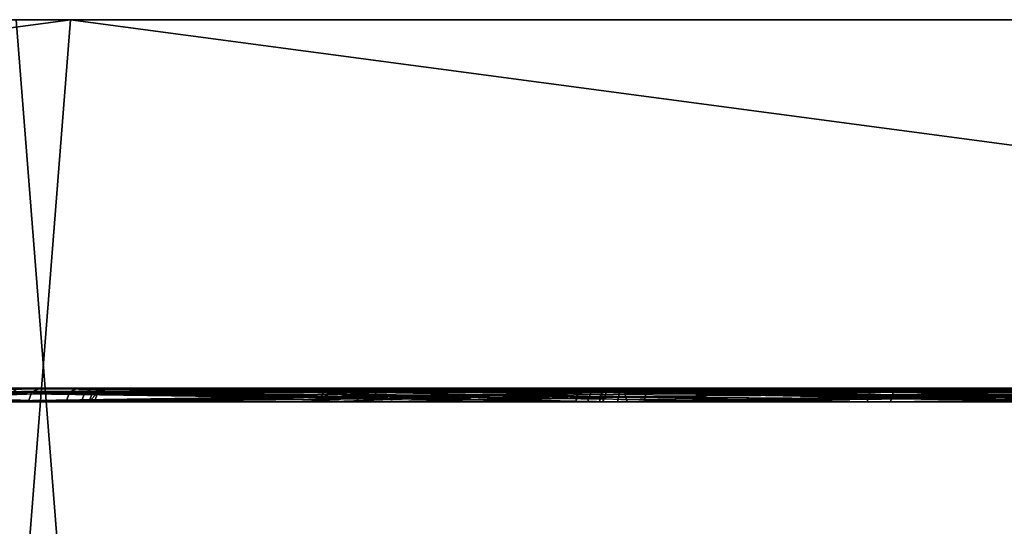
# Model space of a CAD drawing. Header units: millimetres. Extents: x -150 to 150, y -85 to 1149.
# Tile 762 of 1056: x -46.58 to -44.44, y 1008.3 to 1009.4. Entities that reach past the tile are written whole.
import ezdxf

# ---------------------------------------------------------------- set-up
doc = ezdxf.new("R2010")
doc.units = ezdxf.units.MM
doc.header["$LTSCALE"] = 21.359881
for name, color, linetype in [('1400', 7, 'CONTINUOUS'), ('1401', 7, 'CONTINUOUS'), ('1402', 7, 'CONTINUOUS'), ('1403', 7, 'CONTINUOUS'), ('1441', 7, 'CONTINUOUS'), ('1442', 7, 'CONTINUOUS'), ('1443', 7, 'CONTINUOUS'), ('1444', 7, 'CONTINUOUS'), ('3122', 7, 'CONTINUOUS'), ('3123', 7, 'CONTINUOUS'), ('3124', 7, 'CONTINUOUS'), ('3125', 7, 'CONTINUOUS'), ('3163', 7, 'CONTINUOUS'), ('3164', 7, 'CONTINUOUS'), ('3165', 7, 'CONTINUOUS'), ('3166', 7, 'CONTINUOUS'), ('6074', 7, 'CONTINUOUS'), ('6075', 7, 'CONTINUOUS'), ('6076', 7, 'CONTINUOUS'), ('6077', 7, 'CONTINUOUS'), ('6115', 7, 'CONTINUOUS'), ('6116', 7, 'CONTINUOUS'), ('6117', 7, 'CONTINUOUS'), ('6118', 7, 'CONTINUOUS'), ('7509', 7, 'CONTINUOUS'), ('7510', 7, 'CONTINUOUS'), ('7511', 7, 'CONTINUOUS'), ('7512', 7, 'CONTINUOUS'), ('7550', 7, 'CONTINUOUS'), ('7551', 7, 'CONTINUOUS'), ('7552', 7, 'CONTINUOUS'), ('7553', 7, 'CONTINUOUS'), ('8903', 7, 'CONTINUOUS'), ('8904', 7, 'CONTINUOUS'), ('9023', 7, 'CONTINUOUS'), ('9025', 7, 'CONTINUOUS')]:
    doc.layers.add(name, color=color, linetype=linetype)

msp = doc.modelspace()

# ---------------------------------------------------------------- linework, layer by layer
at = {"layer": '1400', "linetype": 'CONTINUOUS'}
for points in [[(-46.4556, 1008.6, 267.0985), (-47.0333, 1008.6, 265.4727), (-47.0535, 1008.5912, 265.4805), (-46.4556, 1008.6, 267.0985)], [(-46.4715, 1008.5912, 267.1134), (-46.4556, 1008.6, 267.0985), (-47.0535, 1008.5912, 265.4805), (-46.4715, 1008.5912, 267.1134)], [(-47.0207, 1008.6, 263.7491), (-46.42, 1008.6, 262.1331), (-47.0419, 1008.5912, 263.7471), (-47.0207, 1008.6, 263.7491)], [(-47.0419, 1008.5912, 263.7471), (-46.42, 1008.6, 262.1331), (-46.4382, 1008.5912, 262.1222), (-47.0419, 1008.5912, 263.7471)], [(-45.9623, 1008.6, 267.8141), (-46.4556, 1008.6, 267.0985), (-46.4715, 1008.5912, 267.1134), (-45.9623, 1008.6, 267.8141)], [(-45.3662, 1008.5912, 268.4487), (-45.9623, 1008.6, 267.8141), (-46.4715, 1008.5912, 267.1134), (-45.3662, 1008.5912, 268.4487)], [(-46.42, 1008.6, 262.1331), (-45.3013, 1008.6, 260.818), (-46.4382, 1008.5912, 262.1222), (-46.42, 1008.6, 262.1331)], [(-46.4382, 1008.5912, 262.1222), (-45.3013, 1008.6, 260.818), (-45.3151, 1008.5912, 260.8018), (-46.4382, 1008.5912, 262.1222)], [(-45.3525, 1008.6, 268.4325), (-45.9623, 1008.6, 267.8141), (-45.3599, 1008.5977, 268.4412), (-45.3525, 1008.6, 268.4325)], [(-45.3599, 1008.5977, 268.4412), (-45.9623, 1008.6, 267.8141), (-45.3662, 1008.5912, 268.4487), (-45.3599, 1008.5977, 268.4412)], [(-45.3151, 1008.5912, 260.8018), (-45.3013, 1008.6, 260.818), (-43.8082, 1008.5912, 259.9452), (-45.3151, 1008.5912, 260.8018)], [(-45.3013, 1008.6, 260.818), (-43.8005, 1008.6, 259.965), (-43.8082, 1008.5912, 259.9452), (-45.3013, 1008.6, 260.818)]]:
    msp.add_3dface(points, dxfattribs=at)
at = {"layer": '1401', "linetype": 'CONTINUOUS'}
for points in [[(-46.4792, 1008.57, 267.1177), (-47.0535, 1008.5912, 265.4805), (-47.0622, 1008.57, 265.482), (-46.4792, 1008.57, 267.1177)], [(-46.4715, 1008.5912, 267.1134), (-47.0535, 1008.5912, 265.4805), (-46.4792, 1008.57, 267.1177), (-46.4715, 1008.5912, 267.1134)], [(-47.0419, 1008.5912, 263.7471), (-46.4382, 1008.5912, 262.1222), (-47.0506, 1008.57, 263.7456), (-47.0419, 1008.5912, 263.7471)], [(-47.0506, 1008.57, 263.7456), (-46.4382, 1008.5912, 262.1222), (-46.4458, 1008.57, 262.1178), (-47.0506, 1008.57, 263.7456)], [(-45.3719, 1008.57, 268.4553), (-46.4715, 1008.5912, 267.1134), (-46.4792, 1008.57, 267.1177), (-45.3719, 1008.57, 268.4553)], [(-45.3662, 1008.5912, 268.4487), (-46.4715, 1008.5912, 267.1134), (-45.3704, 1008.5815, 268.4536), (-45.3662, 1008.5912, 268.4487)], [(-45.3704, 1008.5815, 268.4536), (-46.4715, 1008.5912, 267.1134), (-45.3719, 1008.57, 268.4553), (-45.3704, 1008.5815, 268.4536)], [(-46.4382, 1008.5912, 262.1222), (-45.3151, 1008.5912, 260.8018), (-46.4458, 1008.57, 262.1178), (-46.4382, 1008.5912, 262.1222)], [(-46.4458, 1008.57, 262.1178), (-45.3151, 1008.5912, 260.8018), (-45.3207, 1008.57, 260.7951), (-46.4458, 1008.57, 262.1178)], [(-45.3151, 1008.5912, 260.8018), (-43.8082, 1008.5912, 259.9452), (-45.3207, 1008.57, 260.7951), (-45.3151, 1008.5912, 260.8018)], [(-45.3207, 1008.57, 260.7951), (-43.8082, 1008.5912, 259.9452), (-43.8111, 1008.57, 259.9369), (-45.3207, 1008.57, 260.7951)]]:
    msp.add_3dface(points, dxfattribs=at)
at = {"layer": '1402', "linetype": 'CONTINUOUS'}
for points in [[(-45.3599, 1008.5977, 268.4412), (-45.3662, 1008.5912, 268.4487), (-43.8708, 1008.5912, 269.3254), (-45.3599, 1008.5977, 268.4412)], [(-45.3525, 1008.6, 268.4325), (-45.3599, 1008.5977, 268.4412), (-43.8708, 1008.5912, 269.3254), (-45.3525, 1008.6, 268.4325)], [(-44.6459, 1008.6, 268.9343), (-45.3525, 1008.6, 268.4325), (-43.8708, 1008.5912, 269.3254), (-44.6459, 1008.6, 268.9343)], [(-43.8625, 1008.6, 269.3059), (-44.6459, 1008.6, 268.9343), (-43.8708, 1008.5912, 269.3254), (-43.8625, 1008.6, 269.3059)]]:
    msp.add_3dface(points, dxfattribs=at)
at = {"layer": '1403', "linetype": 'CONTINUOUS'}
for points in [[(-45.3662, 1008.5912, 268.4487), (-45.3704, 1008.5815, 268.4536), (-43.8739, 1008.57, 269.3336), (-45.3662, 1008.5912, 268.4487)], [(-43.8708, 1008.5912, 269.3254), (-45.3662, 1008.5912, 268.4487), (-43.8739, 1008.57, 269.3336), (-43.8708, 1008.5912, 269.3254)], [(-45.3704, 1008.5815, 268.4536), (-45.3719, 1008.57, 268.4553), (-43.8739, 1008.57, 269.3336), (-45.3704, 1008.5815, 268.4536)]]:
    msp.add_3dface(points, dxfattribs=at)
at = {"layer": '1441', "linetype": 'CONTINUOUS'}
for points in [[(-46.4533, 1008.6, 337.8092), (-47.0327, 1008.6, 336.1831), (-47.0535, 1008.5912, 336.1872), (-46.4533, 1008.6, 337.8092)], [(-46.4715, 1008.5912, 337.82), (-46.4533, 1008.6, 337.8092), (-47.0535, 1008.5912, 336.1872), (-46.4715, 1008.5912, 337.82)], [(-47.021, 1008.6, 334.4573), (-46.4204, 1008.6, 332.8405), (-47.0419, 1008.5912, 334.4538), (-47.021, 1008.6, 334.4573)], [(-47.0419, 1008.5912, 334.4538), (-46.4204, 1008.6, 332.8405), (-46.4382, 1008.5912, 332.8289), (-47.0419, 1008.5912, 334.4538)], [(-45.3662, 1008.5912, 339.1553), (-46.4533, 1008.6, 337.8092), (-46.4715, 1008.5912, 337.82), (-45.3662, 1008.5912, 339.1553)], [(-45.3524, 1008.6, 339.1392), (-46.4533, 1008.6, 337.8092), (-45.3662, 1008.5912, 339.1553), (-45.3524, 1008.6, 339.1392)], [(-45.9184, 1008.6, 332.1335), (-45.3016, 1008.6, 331.5248), (-46.4382, 1008.5912, 332.8289), (-45.9184, 1008.6, 332.1335)], [(-46.4382, 1008.5912, 332.8289), (-45.3016, 1008.6, 331.5248), (-45.3089, 1008.5977, 331.516), (-46.4382, 1008.5912, 332.8289)], [(-46.4204, 1008.6, 332.8405), (-45.9184, 1008.6, 332.1335), (-46.4382, 1008.5912, 332.8289), (-46.4204, 1008.6, 332.8405)], [(-45.3151, 1008.5912, 331.5085), (-46.4382, 1008.5912, 332.8289), (-45.3089, 1008.5977, 331.516), (-45.3151, 1008.5912, 331.5085)], [(-43.8708, 1008.5912, 340.032), (-45.3524, 1008.6, 339.1392), (-45.3662, 1008.5912, 339.1553), (-43.8708, 1008.5912, 340.032)], [(-43.8652, 1008.6, 340.0115), (-45.3524, 1008.6, 339.1392), (-43.8708, 1008.5912, 340.032), (-43.8652, 1008.6, 340.0115)]]:
    msp.add_3dface(points, dxfattribs=at)
at = {"layer": '1442', "linetype": 'CONTINUOUS'}
for points in [[(-46.4792, 1008.57, 337.8243), (-47.0535, 1008.5912, 336.1872), (-47.0622, 1008.57, 336.1886), (-46.4792, 1008.57, 337.8243)], [(-46.4715, 1008.5912, 337.82), (-47.0535, 1008.5912, 336.1872), (-46.4792, 1008.57, 337.8243), (-46.4715, 1008.5912, 337.82)], [(-47.0419, 1008.5912, 334.4538), (-46.4382, 1008.5912, 332.8289), (-47.0506, 1008.57, 334.4522), (-47.0419, 1008.5912, 334.4538)], [(-47.0506, 1008.57, 334.4522), (-46.4382, 1008.5912, 332.8289), (-46.4458, 1008.57, 332.8244), (-47.0506, 1008.57, 334.4522)], [(-45.3719, 1008.57, 339.162), (-46.4715, 1008.5912, 337.82), (-46.4792, 1008.57, 337.8243), (-45.3719, 1008.57, 339.162)], [(-45.3662, 1008.5912, 339.1553), (-46.4715, 1008.5912, 337.82), (-45.3719, 1008.57, 339.162), (-45.3662, 1008.5912, 339.1553)], [(-46.4382, 1008.5912, 332.8289), (-45.3151, 1008.5912, 331.5085), (-46.4458, 1008.57, 332.8244), (-46.4382, 1008.5912, 332.8289)], [(-45.3151, 1008.5912, 331.5085), (-45.3193, 1008.5815, 331.5035), (-46.4458, 1008.57, 332.8244), (-45.3151, 1008.5912, 331.5085)], [(-43.8739, 1008.57, 340.0403), (-45.3662, 1008.5912, 339.1553), (-45.3719, 1008.57, 339.162), (-43.8739, 1008.57, 340.0403)], [(-43.8708, 1008.5912, 340.032), (-45.3662, 1008.5912, 339.1553), (-43.8739, 1008.57, 340.0403), (-43.8708, 1008.5912, 340.032)], [(-45.3193, 1008.5815, 331.5035), (-45.3207, 1008.57, 331.5017), (-46.4458, 1008.57, 332.8244), (-45.3193, 1008.5815, 331.5035)]]:
    msp.add_3dface(points, dxfattribs=at)
at = {"layer": '1443', "linetype": 'CONTINUOUS'}
for points in [[(-45.3151, 1008.5912, 331.5085), (-45.3089, 1008.5977, 331.516), (-44.5867, 1008.6, 331.0316), (-45.3151, 1008.5912, 331.5085)], [(-45.3151, 1008.5912, 331.5085), (-44.5867, 1008.6, 331.0316), (-43.8082, 1008.5912, 330.6518), (-45.3151, 1008.5912, 331.5085)], [(-45.3089, 1008.5977, 331.516), (-45.3016, 1008.6, 331.5248), (-44.5867, 1008.6, 331.0316), (-45.3089, 1008.5977, 331.516)], [(-44.5867, 1008.6, 331.0316), (-43.7964, 1008.6, 330.6701), (-43.8082, 1008.5912, 330.6518), (-44.5867, 1008.6, 331.0316)]]:
    msp.add_3dface(points, dxfattribs=at)
at = {"layer": '1444', "linetype": 'CONTINUOUS'}
for points in [[(-45.3207, 1008.57, 331.5017), (-45.3193, 1008.5815, 331.5035), (-43.8082, 1008.5912, 330.6518), (-45.3207, 1008.57, 331.5017)], [(-45.3207, 1008.57, 331.5017), (-43.8082, 1008.5912, 330.6518), (-43.8111, 1008.57, 330.6435), (-45.3207, 1008.57, 331.5017)], [(-45.3193, 1008.5815, 331.5035), (-45.3151, 1008.5912, 331.5085), (-43.8082, 1008.5912, 330.6518), (-45.3193, 1008.5815, 331.5035)]]:
    msp.add_3dface(points, dxfattribs=at)
at = {"layer": '3122', "linetype": 'CONTINUOUS'}
for points in [[(-47.4312, 1008.5912, 180.8), (-47.4098, 1008.6, 180.8033), (-46.5545, 1008.5912, 179.3047), (-47.4312, 1008.5912, 180.8)], [(-47.4098, 1008.6, 180.8033), (-46.5371, 1008.6, 179.317), (-46.5545, 1008.5912, 179.3047), (-47.4098, 1008.6, 180.8033)], [(-46.5371, 1008.6, 179.317), (-45.2088, 1008.6, 178.2178), (-46.5545, 1008.5912, 179.3047), (-46.5371, 1008.6, 179.317)], [(-46.5545, 1008.5912, 179.3047), (-45.2088, 1008.6, 178.2178), (-45.2192, 1008.5912, 178.1993), (-46.5545, 1008.5912, 179.3047)], [(-45.2088, 1008.6, 178.2178), (-43.5825, 1008.6, 177.6382), (-45.2192, 1008.5912, 178.1993), (-45.2088, 1008.6, 178.2178)], [(-45.2192, 1008.5912, 178.1993), (-43.5825, 1008.6, 177.6382), (-43.5864, 1008.5912, 177.6174), (-45.2192, 1008.5912, 178.1993)]]:
    msp.add_3dface(points, dxfattribs=at)
at = {"layer": '3123', "linetype": 'CONTINUOUS'}
for points in [[(-47.4312, 1008.5912, 180.8), (-46.5545, 1008.5912, 179.3047), (-47.4394, 1008.57, 180.797), (-47.4312, 1008.5912, 180.8)], [(-47.4394, 1008.57, 180.797), (-46.5545, 1008.5912, 179.3047), (-46.5612, 1008.57, 179.299), (-47.4394, 1008.57, 180.797)], [(-46.5545, 1008.5912, 179.3047), (-45.2192, 1008.5912, 178.1993), (-46.5612, 1008.57, 179.299), (-46.5545, 1008.5912, 179.3047)], [(-46.5612, 1008.57, 179.299), (-45.2192, 1008.5912, 178.1993), (-45.2235, 1008.57, 178.1917), (-46.5612, 1008.57, 179.299)], [(-45.2192, 1008.5912, 178.1993), (-43.5864, 1008.5912, 177.6174), (-45.2235, 1008.57, 178.1917), (-45.2192, 1008.5912, 178.1993)], [(-45.2235, 1008.57, 178.1917), (-43.5864, 1008.5912, 177.6174), (-43.5878, 1008.57, 177.6087), (-45.2235, 1008.57, 178.1917)]]:
    msp.add_3dface(points, dxfattribs=at)
at = {"layer": '3124', "linetype": 'CONTINUOUS'}
for points in [[(-45.277, 1008.5912, 186.8442), (-46.5804, 1008.6, 185.7084), (-46.5974, 1008.5912, 185.7211), (-45.277, 1008.5912, 186.8442)], [(-45.2665, 1008.6, 186.8257), (-46.5804, 1008.6, 185.7084), (-45.277, 1008.5912, 186.8442), (-45.2665, 1008.6, 186.8257)], [(-43.6488, 1008.6, 187.4269), (-45.2665, 1008.6, 186.8257), (-45.277, 1008.5912, 186.8442), (-43.6488, 1008.6, 187.4269)], [(-43.6521, 1008.5912, 187.4479), (-43.6488, 1008.6, 187.4269), (-45.277, 1008.5912, 186.8442), (-43.6521, 1008.5912, 187.4479)]]:
    msp.add_3dface(points, dxfattribs=at)
at = {"layer": '3125', "linetype": 'CONTINUOUS'}
for points in [[(-45.2814, 1008.57, 186.8517), (-46.5974, 1008.5912, 185.7211), (-46.6041, 1008.57, 185.7267), (-45.2814, 1008.57, 186.8517)], [(-45.277, 1008.5912, 186.8442), (-46.5974, 1008.5912, 185.7211), (-45.2814, 1008.57, 186.8517), (-45.277, 1008.5912, 186.8442)], [(-43.6536, 1008.57, 187.4565), (-45.277, 1008.5912, 186.8442), (-45.2814, 1008.57, 186.8517), (-43.6536, 1008.57, 187.4565)], [(-43.6521, 1008.5912, 187.4479), (-45.277, 1008.5912, 186.8442), (-43.6536, 1008.57, 187.4565), (-43.6521, 1008.5912, 187.4479)]]:
    msp.add_3dface(points, dxfattribs=at)
at = {"layer": '3163', "linetype": 'CONTINUOUS'}
for points in [[(-45.2665, 1008.6, 421.7489), (-46.5814, 1008.6, 420.6303), (-46.5974, 1008.5912, 420.6442), (-45.2665, 1008.6, 421.7489)], [(-45.277, 1008.5912, 421.7673), (-45.2665, 1008.6, 421.7489), (-46.5974, 1008.5912, 420.6442), (-45.277, 1008.5912, 421.7673)], [(-43.6521, 1008.5912, 422.3711), (-45.2665, 1008.6, 421.7489), (-45.277, 1008.5912, 421.7673), (-43.6521, 1008.5912, 422.3711)], [(-43.6481, 1008.6, 422.3502), (-45.2665, 1008.6, 421.7489), (-43.6521, 1008.5912, 422.3711), (-43.6481, 1008.6, 422.3502)]]:
    msp.add_3dface(points, dxfattribs=at)
at = {"layer": '3164', "linetype": 'CONTINUOUS'}
for points in [[(-45.2814, 1008.57, 421.7749), (-46.5974, 1008.5912, 420.6442), (-46.6041, 1008.57, 420.6499), (-45.2814, 1008.57, 421.7749)], [(-45.277, 1008.5912, 421.7673), (-46.5974, 1008.5912, 420.6442), (-45.2814, 1008.57, 421.7749), (-45.277, 1008.5912, 421.7673)], [(-43.6536, 1008.57, 422.3797), (-45.277, 1008.5912, 421.7673), (-45.2814, 1008.57, 421.7749), (-43.6536, 1008.57, 422.3797)], [(-43.6521, 1008.5912, 422.3711), (-45.277, 1008.5912, 421.7673), (-43.6536, 1008.57, 422.3797), (-43.6521, 1008.5912, 422.3711)]]:
    msp.add_3dface(points, dxfattribs=at)
at = {"layer": '3165', "linetype": 'CONTINUOUS'}
for points in [[(-47.4312, 1008.5912, 415.7232), (-47.0389, 1008.6, 414.946), (-46.5545, 1008.5912, 414.2278), (-47.4312, 1008.5912, 415.7232)], [(-47.0389, 1008.6, 414.946), (-46.5351, 1008.6, 414.2378), (-46.5545, 1008.5912, 414.2278), (-47.0389, 1008.6, 414.946)], [(-46.5545, 1008.5912, 414.2278), (-46.5351, 1008.6, 414.2378), (-45.2192, 1008.5912, 413.1225), (-46.5545, 1008.5912, 414.2278)], [(-46.5351, 1008.6, 414.2378), (-45.2049, 1008.6, 413.1388), (-45.2192, 1008.5912, 413.1225), (-46.5351, 1008.6, 414.2378)], [(-45.2192, 1008.5912, 413.1225), (-45.2049, 1008.6, 413.1388), (-43.5864, 1008.5912, 412.5405), (-45.2192, 1008.5912, 413.1225)], [(-45.2049, 1008.6, 413.1388), (-43.581, 1008.6, 412.5611), (-43.5864, 1008.5912, 412.5405), (-45.2049, 1008.6, 413.1388)]]:
    msp.add_3dface(points, dxfattribs=at)
at = {"layer": '3166', "linetype": 'CONTINUOUS'}
for points in [[(-47.4394, 1008.57, 415.7201), (-47.4373, 1008.5815, 415.7209), (-46.5545, 1008.5912, 414.2278), (-47.4394, 1008.57, 415.7201)], [(-47.4394, 1008.57, 415.7201), (-46.5545, 1008.5912, 414.2278), (-46.5612, 1008.57, 414.2221), (-47.4394, 1008.57, 415.7201)], [(-47.4373, 1008.5815, 415.7209), (-47.4312, 1008.5912, 415.7232), (-46.5545, 1008.5912, 414.2278), (-47.4373, 1008.5815, 415.7209)], [(-46.5545, 1008.5912, 414.2278), (-45.2192, 1008.5912, 413.1225), (-46.5612, 1008.57, 414.2221), (-46.5545, 1008.5912, 414.2278)], [(-46.5612, 1008.57, 414.2221), (-45.2192, 1008.5912, 413.1225), (-45.2235, 1008.57, 413.1148), (-46.5612, 1008.57, 414.2221)], [(-45.2192, 1008.5912, 413.1225), (-43.5864, 1008.5912, 412.5405), (-45.2235, 1008.57, 413.1148), (-45.2192, 1008.5912, 413.1225)], [(-45.2235, 1008.57, 413.1148), (-43.5864, 1008.5912, 412.5405), (-43.5878, 1008.57, 412.5318), (-45.2235, 1008.57, 413.1148)]]:
    msp.add_3dface(points, dxfattribs=at)
at = {"layer": '6074', "linetype": 'CONTINUOUS'}
for points in [[(-46.7687, 1008.6, 211.3368), (-45.2808, 1008.6, 212.2091), (-46.7616, 1008.5912, 211.3168), (-46.7687, 1008.6, 211.3368)], [(-46.7616, 1008.5912, 211.3168), (-45.2808, 1008.6, 212.2091), (-45.2662, 1008.5912, 212.1936), (-46.7616, 1008.5912, 211.3168)], [(-45.2808, 1008.6, 212.2091), (-44.6717, 1008.6, 212.8262), (-45.2662, 1008.5912, 212.1936), (-45.2808, 1008.6, 212.2091)], [(-44.6717, 1008.6, 212.8262), (-44.1793, 1008.6, 213.5394), (-45.2662, 1008.5912, 212.1936), (-44.6717, 1008.6, 212.8262)], [(-45.2662, 1008.5912, 212.1936), (-44.1793, 1008.6, 213.5394), (-44.1694, 1008.5977, 213.5337), (-45.2662, 1008.5912, 212.1936)], [(-44.1609, 1008.5912, 213.5289), (-45.2662, 1008.5912, 212.1936), (-44.1694, 1008.5977, 213.5337), (-44.1609, 1008.5912, 213.5289)]]:
    msp.add_3dface(points, dxfattribs=at)
at = {"layer": '6075', "linetype": 'CONTINUOUS'}
for points in [[(-46.7616, 1008.5912, 211.3168), (-45.2662, 1008.5912, 212.1936), (-46.7585, 1008.57, 211.3086), (-46.7616, 1008.5912, 211.3168)], [(-46.7585, 1008.57, 211.3086), (-45.2662, 1008.5912, 212.1936), (-45.2605, 1008.57, 212.1869), (-46.7585, 1008.57, 211.3086)], [(-45.2662, 1008.5912, 212.1936), (-44.1609, 1008.5912, 213.5289), (-45.2605, 1008.57, 212.1869), (-45.2662, 1008.5912, 212.1936)], [(-44.1609, 1008.5912, 213.5289), (-44.1553, 1008.5815, 213.5257), (-45.2605, 1008.57, 212.1869), (-44.1609, 1008.5912, 213.5289)], [(-44.1553, 1008.5815, 213.5257), (-44.1533, 1008.57, 213.5245), (-45.2605, 1008.57, 212.1869), (-44.1553, 1008.5815, 213.5257)]]:
    msp.add_3dface(points, dxfattribs=at)
at = {"layer": '6076', "linetype": 'CONTINUOUS'}
for points in [[(-45.3308, 1008.6, 219.824), (-46.8317, 1008.6, 220.6772), (-45.3173, 1008.5912, 219.8404), (-45.3308, 1008.6, 219.824)], [(-45.3173, 1008.5912, 219.8404), (-46.8317, 1008.6, 220.6772), (-46.8243, 1008.5912, 220.697), (-45.3173, 1008.5912, 219.8404)], [(-44.2135, 1008.6, 218.5109), (-45.3308, 1008.6, 219.824), (-44.1943, 1008.5912, 218.52), (-44.2135, 1008.6, 218.5109)], [(-44.1943, 1008.5912, 218.52), (-45.3308, 1008.6, 219.824), (-45.3173, 1008.5912, 219.8404), (-44.1943, 1008.5912, 218.52)]]:
    msp.add_3dface(points, dxfattribs=at)
at = {"layer": '6077', "linetype": 'CONTINUOUS'}
for points in [[(-45.3173, 1008.5912, 219.8404), (-46.8243, 1008.5912, 220.697), (-45.3117, 1008.57, 219.8471), (-45.3173, 1008.5912, 219.8404)], [(-45.3117, 1008.57, 219.8471), (-46.8243, 1008.5912, 220.697), (-46.8213, 1008.57, 220.7053), (-45.3117, 1008.57, 219.8471)], [(-44.1943, 1008.5912, 218.52), (-45.3173, 1008.5912, 219.8404), (-44.1867, 1008.57, 218.5244), (-44.1943, 1008.5912, 218.52)], [(-44.1867, 1008.57, 218.5244), (-45.3173, 1008.5912, 219.8404), (-45.3117, 1008.57, 219.8471), (-44.1867, 1008.57, 218.5244)]]:
    msp.add_3dface(points, dxfattribs=at)
at = {"layer": '6115', "linetype": 'CONTINUOUS'}
for points in [[(-45.3347, 1008.6, 387.8361), (-46.8355, 1008.6, 388.6875), (-46.8243, 1008.5912, 388.706), (-45.3347, 1008.6, 387.8361)], [(-45.3173, 1008.5912, 387.8493), (-45.3347, 1008.6, 387.8361), (-46.8243, 1008.5912, 388.706), (-45.3173, 1008.5912, 387.8493)], [(-44.7156, 1008.6, 387.2261), (-45.3347, 1008.6, 387.8361), (-45.3173, 1008.5912, 387.8493), (-44.7156, 1008.6, 387.2261)], [(-44.1943, 1008.5912, 386.5289), (-44.7156, 1008.6, 387.2261), (-45.3173, 1008.5912, 387.8493), (-44.1943, 1008.5912, 386.5289)], [(-44.2126, 1008.6, 386.5182), (-44.7156, 1008.6, 387.2261), (-44.2026, 1008.5977, 386.524), (-44.2126, 1008.6, 386.5182)], [(-44.2026, 1008.5977, 386.524), (-44.7156, 1008.6, 387.2261), (-44.1943, 1008.5912, 386.5289), (-44.2026, 1008.5977, 386.524)]]:
    msp.add_3dface(points, dxfattribs=at)
at = {"layer": '6116', "linetype": 'CONTINUOUS'}
for points in [[(-45.3173, 1008.5912, 387.8493), (-46.8243, 1008.5912, 388.706), (-45.3117, 1008.57, 387.8561), (-45.3173, 1008.5912, 387.8493)], [(-45.3117, 1008.57, 387.8561), (-46.8243, 1008.5912, 388.706), (-46.8213, 1008.57, 388.7142), (-45.3117, 1008.57, 387.8561)], [(-44.1943, 1008.5912, 386.5289), (-45.3173, 1008.5912, 387.8493), (-44.1886, 1008.5815, 386.5322), (-44.1943, 1008.5912, 386.5289)], [(-44.1886, 1008.5815, 386.5322), (-45.3173, 1008.5912, 387.8493), (-44.1867, 1008.57, 386.5333), (-44.1886, 1008.5815, 386.5322)], [(-44.1867, 1008.57, 386.5333), (-45.3173, 1008.5912, 387.8493), (-45.3117, 1008.57, 387.8561), (-44.1867, 1008.57, 386.5333)]]:
    msp.add_3dface(points, dxfattribs=at)
at = {"layer": '6117', "linetype": 'CONTINUOUS'}
for points in [[(-46.7691, 1008.6, 379.3456), (-45.2797, 1008.6, 380.2189), (-46.7616, 1008.5912, 379.3258), (-46.7691, 1008.6, 379.3456)], [(-46.7616, 1008.5912, 379.3258), (-45.2797, 1008.6, 380.2189), (-45.2662, 1008.5912, 380.2025), (-46.7616, 1008.5912, 379.3258)], [(-45.2797, 1008.6, 380.2189), (-44.1791, 1008.6, 381.5487), (-44.1609, 1008.5912, 381.5378), (-45.2797, 1008.6, 380.2189)], [(-45.2662, 1008.5912, 380.2025), (-45.2797, 1008.6, 380.2189), (-44.1609, 1008.5912, 381.5378), (-45.2662, 1008.5912, 380.2025)]]:
    msp.add_3dface(points, dxfattribs=at)
at = {"layer": '6118', "linetype": 'CONTINUOUS'}
for points in [[(-46.7616, 1008.5912, 379.3258), (-45.2662, 1008.5912, 380.2025), (-46.7585, 1008.57, 379.3175), (-46.7616, 1008.5912, 379.3258)], [(-46.7585, 1008.57, 379.3175), (-45.2662, 1008.5912, 380.2025), (-45.2605, 1008.57, 380.1958), (-46.7585, 1008.57, 379.3175)], [(-45.2662, 1008.5912, 380.2025), (-44.1609, 1008.5912, 381.5378), (-45.2605, 1008.57, 380.1958), (-45.2662, 1008.5912, 380.2025)], [(-45.2605, 1008.57, 380.1958), (-44.1609, 1008.5912, 381.5378), (-44.1533, 1008.57, 381.5335), (-45.2605, 1008.57, 380.1958)]]:
    msp.add_3dface(points, dxfattribs=at)
at = {"layer": '7509', "linetype": 'CONTINUOUS'}
for points in [[(-46.1823, 1008.6, 229.7864), (-46.401, 1008.6, 228.9453), (-46.4211, 1008.5912, 228.9537), (-46.1823, 1008.6, 229.7864)], [(-46.4211, 1008.5912, 228.9537), (-46.401, 1008.6, 228.9453), (-46.4095, 1008.5912, 227.2204), (-46.4211, 1008.5912, 228.9537)], [(-45.8391, 1008.5912, 230.5866), (-46.1823, 1008.6, 229.7864), (-46.4211, 1008.5912, 228.9537), (-45.8391, 1008.5912, 230.5866)], [(-46.401, 1008.6, 228.9453), (-46.3878, 1008.6, 227.2199), (-46.4095, 1008.5912, 227.2204), (-46.401, 1008.6, 228.9453)], [(-46.4095, 1008.5912, 227.2204), (-46.3878, 1008.6, 227.2199), (-45.8057, 1008.5912, 225.5955), (-46.4095, 1008.5912, 227.2204)], [(-46.3878, 1008.6, 227.2199), (-45.7865, 1008.6, 225.6046), (-45.8057, 1008.5912, 225.5955), (-46.3878, 1008.6, 227.2199)], [(-45.8207, 1008.6, 230.5761), (-46.1823, 1008.6, 229.7864), (-45.8306, 1008.5977, 230.5818), (-45.8207, 1008.6, 230.5761)], [(-45.8306, 1008.5977, 230.5818), (-46.1823, 1008.6, 229.7864), (-45.8391, 1008.5912, 230.5866), (-45.8306, 1008.5977, 230.5818)], [(-45.7865, 1008.6, 225.6046), (-44.6692, 1008.6, 224.2915), (-45.8057, 1008.5912, 225.5955), (-45.7865, 1008.6, 225.6046)], [(-45.8057, 1008.5912, 225.5955), (-44.6692, 1008.6, 224.2915), (-44.6827, 1008.5912, 224.275), (-45.8057, 1008.5912, 225.5955)], [(-44.6692, 1008.6, 224.2915), (-43.1683, 1008.6, 223.4383), (-44.6827, 1008.5912, 224.275), (-44.6692, 1008.6, 224.2915)], [(-44.6827, 1008.5912, 224.275), (-43.1683, 1008.6, 223.4383), (-43.1757, 1008.5912, 223.4184), (-44.6827, 1008.5912, 224.275)]]:
    msp.add_3dface(points, dxfattribs=at)
at = {"layer": '7510', "linetype": 'CONTINUOUS'}
for points in [[(-46.4211, 1008.5912, 228.9537), (-46.4095, 1008.5912, 227.2204), (-46.4297, 1008.57, 228.9552), (-46.4211, 1008.5912, 228.9537)], [(-45.8467, 1008.57, 230.5909), (-46.4211, 1008.5912, 228.9537), (-46.4297, 1008.57, 228.9552), (-45.8467, 1008.57, 230.5909)], [(-46.4297, 1008.57, 228.9552), (-46.4095, 1008.5912, 227.2204), (-46.4181, 1008.57, 227.2188), (-46.4297, 1008.57, 228.9552)], [(-45.8391, 1008.5912, 230.5866), (-46.4211, 1008.5912, 228.9537), (-45.8447, 1008.5815, 230.5898), (-45.8391, 1008.5912, 230.5866)], [(-45.8447, 1008.5815, 230.5898), (-46.4211, 1008.5912, 228.9537), (-45.8467, 1008.57, 230.5909), (-45.8447, 1008.5815, 230.5898)], [(-46.4095, 1008.5912, 227.2204), (-45.8057, 1008.5912, 225.5955), (-46.4181, 1008.57, 227.2188), (-46.4095, 1008.5912, 227.2204)], [(-46.4181, 1008.57, 227.2188), (-45.8057, 1008.5912, 225.5955), (-45.8133, 1008.57, 225.591), (-46.4181, 1008.57, 227.2188)], [(-45.8057, 1008.5912, 225.5955), (-44.6827, 1008.5912, 224.275), (-45.8133, 1008.57, 225.591), (-45.8057, 1008.5912, 225.5955)], [(-45.8133, 1008.57, 225.591), (-44.6827, 1008.5912, 224.275), (-44.6883, 1008.57, 224.2683), (-45.8133, 1008.57, 225.591)], [(-44.6827, 1008.5912, 224.275), (-43.1757, 1008.5912, 223.4184), (-44.6883, 1008.57, 224.2683), (-44.6827, 1008.5912, 224.275)], [(-44.6883, 1008.57, 224.2683), (-43.1757, 1008.5912, 223.4184), (-43.1787, 1008.57, 223.4101), (-44.6883, 1008.57, 224.2683)]]:
    msp.add_3dface(points, dxfattribs=at)
at = {"layer": '7511', "linetype": 'CONTINUOUS'}
for points in [[(-45.8306, 1008.5977, 230.5818), (-45.8391, 1008.5912, 230.5866), (-44.7338, 1008.5912, 231.9219), (-45.8306, 1008.5977, 230.5818)], [(-45.8207, 1008.6, 230.5761), (-45.8306, 1008.5977, 230.5818), (-44.7338, 1008.5912, 231.9219), (-45.8207, 1008.6, 230.5761)], [(-45.3283, 1008.6, 231.2893), (-45.8207, 1008.6, 230.5761), (-44.7338, 1008.5912, 231.9219), (-45.3283, 1008.6, 231.2893)], [(-44.7192, 1008.6, 231.9064), (-45.3283, 1008.6, 231.2893), (-44.7338, 1008.5912, 231.9219), (-44.7192, 1008.6, 231.9064)], [(-43.2384, 1008.5912, 232.7986), (-44.7192, 1008.6, 231.9064), (-44.7338, 1008.5912, 231.9219), (-43.2384, 1008.5912, 232.7986)], [(-43.2313, 1008.6, 232.7786), (-44.7192, 1008.6, 231.9064), (-43.2384, 1008.5912, 232.7986), (-43.2313, 1008.6, 232.7786)]]:
    msp.add_3dface(points, dxfattribs=at)
at = {"layer": '7512', "linetype": 'CONTINUOUS'}
for points in [[(-45.8391, 1008.5912, 230.5866), (-45.8447, 1008.5815, 230.5898), (-44.7395, 1008.57, 231.9286), (-45.8391, 1008.5912, 230.5866)], [(-44.7338, 1008.5912, 231.9219), (-45.8391, 1008.5912, 230.5866), (-44.7395, 1008.57, 231.9286), (-44.7338, 1008.5912, 231.9219)], [(-43.2415, 1008.57, 232.8068), (-44.7338, 1008.5912, 231.9219), (-44.7395, 1008.57, 231.9286), (-43.2415, 1008.57, 232.8068)], [(-43.2384, 1008.5912, 232.7986), (-44.7338, 1008.5912, 231.9219), (-43.2415, 1008.57, 232.8068), (-43.2384, 1008.5912, 232.7986)], [(-45.8447, 1008.5815, 230.5898), (-45.8467, 1008.57, 230.5909), (-44.7395, 1008.57, 231.9286), (-45.8447, 1008.5815, 230.5898)]]:
    msp.add_3dface(points, dxfattribs=at)
at = {"layer": '7550', "linetype": 'CONTINUOUS'}
for points in [[(-46.4002, 1008.6, 372.7101), (-46.3888, 1008.6, 370.9854), (-46.4211, 1008.5912, 372.714), (-46.4002, 1008.6, 372.7101)], [(-46.4211, 1008.5912, 372.714), (-46.3888, 1008.6, 370.9854), (-46.4095, 1008.5912, 370.9806), (-46.4211, 1008.5912, 372.714)], [(-45.8209, 1008.6, 374.3358), (-46.4002, 1008.6, 372.7101), (-46.4211, 1008.5912, 372.714), (-45.8209, 1008.6, 374.3358)], [(-45.8391, 1008.5912, 374.3468), (-45.8209, 1008.6, 374.3358), (-46.4211, 1008.5912, 372.714), (-45.8391, 1008.5912, 374.3468)], [(-46.1589, 1008.6, 370.1494), (-45.7874, 1008.6, 369.3664), (-46.4095, 1008.5912, 370.9806), (-46.1589, 1008.6, 370.1494)], [(-46.4095, 1008.5912, 370.9806), (-45.7874, 1008.6, 369.3664), (-45.7974, 1008.5977, 369.3606), (-46.4095, 1008.5912, 370.9806)], [(-46.3888, 1008.6, 370.9854), (-46.1589, 1008.6, 370.1494), (-46.4095, 1008.5912, 370.9806), (-46.3888, 1008.6, 370.9854)], [(-45.8057, 1008.5912, 369.3557), (-46.4095, 1008.5912, 370.9806), (-45.7974, 1008.5977, 369.3606), (-45.8057, 1008.5912, 369.3557)], [(-44.7203, 1008.6, 375.6657), (-45.8209, 1008.6, 374.3358), (-45.8391, 1008.5912, 374.3468), (-44.7203, 1008.6, 375.6657)], [(-44.7338, 1008.5912, 375.6821), (-44.7203, 1008.6, 375.6657), (-45.8391, 1008.5912, 374.3468), (-44.7338, 1008.5912, 375.6821)], [(-43.2384, 1008.5912, 376.5588), (-44.7203, 1008.6, 375.6657), (-44.7338, 1008.5912, 375.6821), (-43.2384, 1008.5912, 376.5588)], [(-43.2309, 1008.6, 376.539), (-44.7203, 1008.6, 375.6657), (-43.2384, 1008.5912, 376.5588), (-43.2309, 1008.6, 376.539)]]:
    msp.add_3dface(points, dxfattribs=at)
at = {"layer": '7551', "linetype": 'CONTINUOUS'}
for points in [[(-46.4211, 1008.5912, 372.714), (-46.4095, 1008.5912, 370.9806), (-46.4297, 1008.57, 372.7154), (-46.4211, 1008.5912, 372.714)], [(-45.8467, 1008.57, 374.3511), (-46.4211, 1008.5912, 372.714), (-46.4297, 1008.57, 372.7154), (-45.8467, 1008.57, 374.3511)], [(-46.4297, 1008.57, 372.7154), (-46.4095, 1008.5912, 370.9806), (-46.4181, 1008.57, 370.979), (-46.4297, 1008.57, 372.7154)], [(-45.8391, 1008.5912, 374.3468), (-46.4211, 1008.5912, 372.714), (-45.8467, 1008.57, 374.3511), (-45.8391, 1008.5912, 374.3468)], [(-46.4095, 1008.5912, 370.9806), (-45.8057, 1008.5912, 369.3557), (-46.4181, 1008.57, 370.979), (-46.4095, 1008.5912, 370.9806)], [(-45.8057, 1008.5912, 369.3557), (-45.8114, 1008.5815, 369.3524), (-46.4181, 1008.57, 370.979), (-45.8057, 1008.5912, 369.3557)], [(-44.7395, 1008.57, 375.6888), (-45.8391, 1008.5912, 374.3468), (-45.8467, 1008.57, 374.3511), (-44.7395, 1008.57, 375.6888)], [(-44.7338, 1008.5912, 375.6821), (-45.8391, 1008.5912, 374.3468), (-44.7395, 1008.57, 375.6888), (-44.7338, 1008.5912, 375.6821)], [(-43.2415, 1008.57, 376.567), (-44.7338, 1008.5912, 375.6821), (-44.7395, 1008.57, 375.6888), (-43.2415, 1008.57, 376.567)], [(-43.2384, 1008.5912, 376.5588), (-44.7338, 1008.5912, 375.6821), (-43.2415, 1008.57, 376.567), (-43.2384, 1008.5912, 376.5588)], [(-45.8114, 1008.5815, 369.3524), (-45.8133, 1008.57, 369.3512), (-46.4181, 1008.57, 370.979), (-45.8114, 1008.5815, 369.3524)]]:
    msp.add_3dface(points, dxfattribs=at)
at = {"layer": '7552', "linetype": 'CONTINUOUS'}
for points in [[(-45.8057, 1008.5912, 369.3557), (-45.7974, 1008.5977, 369.3606), (-45.2844, 1008.6, 368.6584), (-45.8057, 1008.5912, 369.3557)], [(-45.8057, 1008.5912, 369.3557), (-45.2844, 1008.6, 368.6584), (-44.6827, 1008.5912, 368.0353), (-45.8057, 1008.5912, 369.3557)], [(-45.7974, 1008.5977, 369.3606), (-45.7874, 1008.6, 369.3664), (-45.2844, 1008.6, 368.6584), (-45.7974, 1008.5977, 369.3606)], [(-45.2844, 1008.6, 368.6584), (-44.6653, 1008.6, 368.0484), (-44.6827, 1008.5912, 368.0353), (-45.2844, 1008.6, 368.6584)], [(-44.6827, 1008.5912, 368.0353), (-44.6653, 1008.6, 368.0484), (-43.1757, 1008.5912, 367.1786), (-44.6827, 1008.5912, 368.0353)], [(-44.6653, 1008.6, 368.0484), (-43.1645, 1008.6, 367.1971), (-43.1757, 1008.5912, 367.1786), (-44.6653, 1008.6, 368.0484)]]:
    msp.add_3dface(points, dxfattribs=at)
at = {"layer": '7553', "linetype": 'CONTINUOUS'}
for points in [[(-45.8133, 1008.57, 369.3512), (-45.8114, 1008.5815, 369.3524), (-44.6827, 1008.5912, 368.0353), (-45.8133, 1008.57, 369.3512)], [(-45.8133, 1008.57, 369.3512), (-44.6827, 1008.5912, 368.0353), (-44.6883, 1008.57, 368.0285), (-45.8133, 1008.57, 369.3512)], [(-45.8114, 1008.5815, 369.3524), (-45.8057, 1008.5912, 369.3557), (-44.6827, 1008.5912, 368.0353), (-45.8114, 1008.5815, 369.3524)], [(-44.6827, 1008.5912, 368.0353), (-43.1757, 1008.5912, 367.1786), (-44.6883, 1008.57, 368.0285), (-44.6827, 1008.5912, 368.0353)], [(-44.6883, 1008.57, 368.0285), (-43.1757, 1008.5912, 367.1786), (-43.1787, 1008.57, 367.1703), (-44.6883, 1008.57, 368.0285)]]:
    msp.add_3dface(points, dxfattribs=at)
at = {"layer": '8903', "linetype": 'CONTINUOUS'}
for points in [[(-45.9001, 1008.6, 300.8304), (-45.8886, 1008.6, 299.104), (-45.9211, 1008.5912, 300.8339), (-45.9001, 1008.6, 300.8304)], [(-45.9211, 1008.5912, 300.8339), (-45.8886, 1008.6, 299.104), (-45.9095, 1008.5912, 299.1005), (-45.9211, 1008.5912, 300.8339)], [(-45.3391, 1008.5912, 302.4667), (-45.9001, 1008.6, 300.8304), (-45.9211, 1008.5912, 300.8339), (-45.3391, 1008.5912, 302.4667)], [(-45.9095, 1008.5912, 299.1005), (-45.8886, 1008.6, 299.104), (-45.3057, 1008.5912, 297.4756), (-45.9095, 1008.5912, 299.1005)], [(-45.3216, 1008.6, 302.4545), (-45.9001, 1008.6, 300.8304), (-45.3391, 1008.5912, 302.4667), (-45.3216, 1008.6, 302.4545)], [(-45.8886, 1008.6, 299.104), (-45.2872, 1008.6, 297.4858), (-45.3057, 1008.5912, 297.4756), (-45.8886, 1008.6, 299.104)], [(-44.2234, 1008.6, 303.783), (-45.3216, 1008.6, 302.4545), (-45.3391, 1008.5912, 302.4667), (-44.2234, 1008.6, 303.783)], [(-44.2338, 1008.5912, 303.802), (-44.2234, 1008.6, 303.783), (-45.3391, 1008.5912, 302.4667), (-44.2338, 1008.5912, 303.802)], [(-45.3057, 1008.5912, 297.4756), (-45.2872, 1008.6, 297.4858), (-44.1827, 1008.5912, 296.1552), (-45.3057, 1008.5912, 297.4756)], [(-45.2872, 1008.6, 297.4858), (-44.1689, 1008.6, 296.1713), (-44.1827, 1008.5912, 296.1552), (-45.2872, 1008.6, 297.4858)]]:
    msp.add_3dface(points, dxfattribs=at)
at = {"layer": '8904', "linetype": 'CONTINUOUS'}
for points in [[(-45.9211, 1008.5912, 300.8339), (-45.9095, 1008.5912, 299.1005), (-45.9297, 1008.57, 300.8353), (-45.9211, 1008.5912, 300.8339)], [(-45.3467, 1008.57, 302.471), (-45.9211, 1008.5912, 300.8339), (-45.9297, 1008.57, 300.8353), (-45.3467, 1008.57, 302.471)], [(-45.9297, 1008.57, 300.8353), (-45.9095, 1008.5912, 299.1005), (-45.9181, 1008.57, 299.0989), (-45.9297, 1008.57, 300.8353)], [(-45.3391, 1008.5912, 302.4667), (-45.9211, 1008.5912, 300.8339), (-45.3467, 1008.57, 302.471), (-45.3391, 1008.5912, 302.4667)], [(-45.9095, 1008.5912, 299.1005), (-45.3057, 1008.5912, 297.4756), (-45.9181, 1008.57, 299.0989), (-45.9095, 1008.5912, 299.1005)], [(-45.9181, 1008.57, 299.0989), (-45.3057, 1008.5912, 297.4756), (-45.3133, 1008.57, 297.4711), (-45.9181, 1008.57, 299.0989)], [(-44.2395, 1008.57, 303.8087), (-45.3391, 1008.5912, 302.4667), (-45.3467, 1008.57, 302.471), (-44.2395, 1008.57, 303.8087)], [(-44.2338, 1008.5912, 303.802), (-45.3391, 1008.5912, 302.4667), (-44.2395, 1008.57, 303.8087), (-44.2338, 1008.5912, 303.802)], [(-45.3057, 1008.5912, 297.4756), (-44.1827, 1008.5912, 296.1552), (-45.3133, 1008.57, 297.4711), (-45.3057, 1008.5912, 297.4756)], [(-45.3133, 1008.57, 297.4711), (-44.1827, 1008.5912, 296.1552), (-44.1883, 1008.57, 296.1484), (-45.3133, 1008.57, 297.4711)]]:
    msp.add_3dface(points, dxfattribs=at)
at = {"layer": '9023', "linetype": 'CONTINUOUS'}
for points in [[(-68.2333, 1009.4, 166.1678), (-46.5874, 1009.4, 442.8155), (-46.4694, 1009.4, 157.1461), (-68.2333, 1009.4, 166.1678)], [(-46.5874, 1009.4, 442.8155), (-35.203, 1009.4, 446.0368), (-46.4694, 1009.4, 157.1461), (-46.5874, 1009.4, 442.8155)], [(-46.4694, 1009.4, 157.1461), (-35.203, 1009.4, 446.0368), (-35.1174, 1009.4, 153.9422), (-46.4694, 1009.4, 157.1461)]]:
    msp.add_3dface(points, dxfattribs=at)
at = {"layer": '9025', "linetype": 'CONTINUOUS'}
for points in [[(-57.6942, 1007.9, 161.3017), (-68.2333, 1009.4, 166.1678), (-46.4694, 1009.4, 157.1461), (-57.6942, 1007.9, 161.3017)], [(-68.2333, 1007.9, 433.8322), (-46.4694, 1007.9, 442.8539), (-57.6942, 1009.4, 438.6983), (-68.2333, 1007.9, 433.8322)], [(-46.5874, 1007.9, 157.1845), (-57.6942, 1007.9, 161.3017), (-46.4694, 1009.4, 157.1461), (-46.5874, 1007.9, 157.1845)], [(-46.4694, 1007.9, 442.8539), (-46.5874, 1009.4, 442.8155), (-57.6942, 1009.4, 438.6983), (-46.4694, 1007.9, 442.8539)], [(-35.203, 1007.9, 153.9632), (-46.5874, 1007.9, 157.1845), (-46.4694, 1009.4, 157.1461), (-35.203, 1007.9, 153.9632)], [(-46.4694, 1007.9, 442.8539), (-35.203, 1009.4, 446.0368), (-46.5874, 1009.4, 442.8155), (-46.4694, 1007.9, 442.8539)], [(-35.203, 1007.9, 153.9632), (-46.4694, 1009.4, 157.1461), (-35.1174, 1009.4, 153.9422), (-35.203, 1007.9, 153.9632)], [(-46.4694, 1007.9, 442.8539), (-35.1174, 1007.9, 446.0578), (-35.203, 1009.4, 446.0368), (-46.4694, 1007.9, 442.8539)]]:
    msp.add_3dface(points, dxfattribs=at)

doc.saveas('drawing.dxf')
